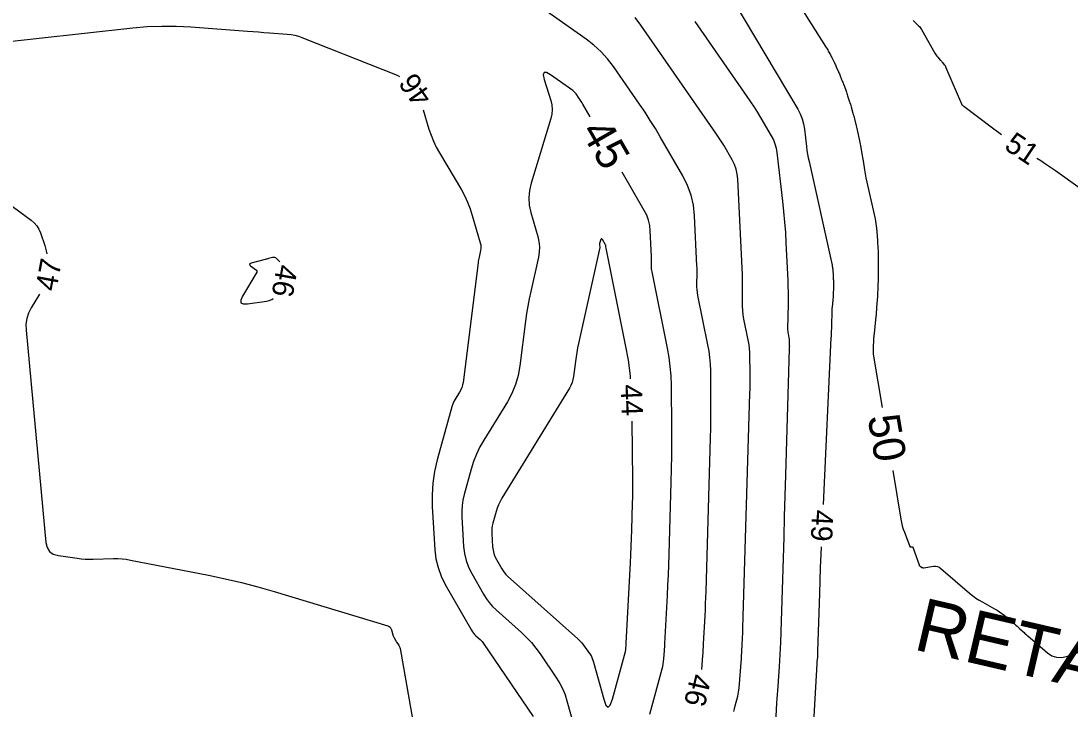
# Model space of a CAD drawing. Extents: x 2384780 to 2405861, y 547869 to 573706.
# Drawn here: x 2389798.2 to 2389896.7, y 552229.8 to 552294.5 of the extents above; entities that cross this region are included whole.
import ezdxf

# ---------------------------------------------------------------- set-up
doc = ezdxf.new("R2010")
doc.units = 0
for name, color, linetype in [('Old_Level_5', 7, 'Continuous'), ('Old_Level_60', 7, 'Continuous'), ('Old_Level_61', 7, 'Continuous')]:
    doc.layers.add(name, color=color, linetype=linetype)

msp = doc.modelspace()

# ---------------------------------------------------------------- linework, layer by layer
at = {"layer": 'Old_Level_60'}
for points in [[(2389864.09275, 552298.139), (2389871.15225, 552286.21825), (2389871.3855, 552285.774), (2389871.5685, 552285.313), (2389871.70175, 552284.835), (2389871.78475, 552284.34025), (2389871.975, 552282.6965), (2389872.02025, 552282.345), (2389872.0745, 552281.995), (2389872.138, 552281.6465), (2389872.21025, 552281.29975), (2389874.3815, 552271.5345), (2389874.39925, 552271.44775), (2389874.41425, 552271.3605), (2389874.42625, 552271.27275), (2389874.43525, 552271.1845), (2389874.45975, 552270.89575), (2389874.46475, 552270.83375), (2389874.46925, 552270.77175), (2389874.473, 552270.71), (2389874.476, 552270.64775), (2389874.492, 552270.299), (2389874.495, 552270.22425), (2389874.49725, 552270.14925), (2389874.49875, 552270.0745), (2389874.49975, 552269.99975), (2389874.502, 552269.643), (2389874.50225, 552269.5665), (2389874.5015, 552269.49), (2389874.50025, 552269.41375), (2389874.49825, 552269.33725), (2389874.486, 552268.95425), (2389874.483, 552268.87225), (2389874.47925, 552268.79025), (2389874.47475, 552268.70825), (2389874.46925, 552268.6265), (2389874.441, 552268.21975), (2389874.4345, 552268.13275), (2389874.42725, 552268.0455), (2389874.419, 552267.9585), (2389874.41025, 552267.87175), (2389874.364, 552267.437), (2389874.355, 552267.34375), (2389874.34825, 552267.2505), (2389874.343, 552267.157), (2389874.34, 552267.0635), (2389874.293, 552264.932), (2389874.29225, 552264.9105), (2389874.29075, 552264.889), (2389874.28875, 552264.86775), (2389874.28625, 552264.8465), (2389874.27675, 552264.77675), (2389874.275, 552264.762), (2389874.2735, 552264.747), (2389874.27225, 552264.732), (2389874.2715, 552264.717), (2389873.539, 552249.05)], [(2389862.13525, 552233.51325), (2389862.2345, 552234.81225), (2389862.25475, 552235.0915), (2389862.2735, 552235.37075), (2389862.29025, 552235.65), (2389862.3055, 552235.9295), (2389862.44, 552238.579), (2389862.46725, 552239.14675), (2389862.4915, 552239.71475), (2389862.513, 552240.28275), (2389862.53125, 552240.85075), (2389862.9575, 552255.305), (2389862.97925, 552256.1765), (2389862.9925, 552257.04825), (2389862.99725, 552257.92), (2389862.994, 552258.79175), (2389862.96925, 552261.6395), (2389862.9495, 552262.24825), (2389862.90075, 552262.854), (2389862.823, 552263.45675), (2389862.71625, 552264.0565), (2389861.7755, 552268.69725), (2389861.7275, 552268.97175), (2389861.6945, 552269.24775), (2389861.67675, 552269.525), (2389861.67425, 552269.8035), (2389861.69025, 552270.716), (2389861.692, 552270.91175), (2389861.69075, 552271.107), (2389861.68625, 552271.3025), (2389861.6785, 552271.498), (2389861.455, 552276.1885), (2389861.35025, 552277.17675), (2389861.13175, 552278.13175), (2389860.79925, 552279.0535), (2389860.353, 552279.9415), (2389858.23425, 552283.61175), (2389857.77225, 552284.39325), (2389857.29425, 552285.1645), (2389856.80025, 552285.9255), (2389856.29025, 552286.6765), (2389853.83125, 552290.21725), (2389853.27575, 552290.9475), (2389852.66325, 552291.621), (2389851.99325, 552292.23775), (2389851.26625, 552292.7975), (2389846.50775, 552296.14375)], [(2389790.45725, 552291.8625), (2389808.65675, 552293.86375), (2389810.01775, 552293.982), (2389811.38, 552294.03725), (2389812.743, 552294.02925), (2389814.1075, 552293.95875), (2389819.45225, 552293.5585), (2389819.9645, 552293.52025), (2389820.47675, 552293.48175), (2389820.989, 552293.4435), (2389821.50125, 552293.40525), (2389823.17475, 552293.27975), (2389823.53025, 552293.23975), (2389823.87975, 552293.17325), (2389824.223, 552293.0805), (2389824.5605, 552292.96125), (2389833.49525, 552289.4195), (2389833.7315, 552289.29675)], [(2389865.1445, 552229.55575), (2389865.19575, 552229.83425), (2389865.26275, 552230.1105), (2389865.50825, 552231.00825), (2389865.556, 552231.20125), (2389865.59475, 552231.39625), (2389865.62375, 552231.5925), (2389865.64375, 552231.7905), (2389865.85375, 552234.541), (2389865.8745, 552234.82725), (2389865.89375, 552235.114), (2389865.911, 552235.40075), (2389865.9265, 552235.6875), (2389865.974, 552236.6245), (2389865.98375, 552236.82525), (2389865.99225, 552237.02625), (2389866, 552237.227), (2389866.00625, 552237.428), (2389866.65675, 552259.46975), (2389866.66875, 552259.95875), (2389866.67625, 552260.4475), (2389866.679, 552260.93675), (2389866.677, 552261.42575), (2389866.66325, 552263.02325), (2389866.652, 552263.36475), (2389866.62475, 552263.7045), (2389866.581, 552264.04275), (2389866.52125, 552264.379), (2389866.09625, 552266.47575), (2389866.025, 552266.88375), (2389865.976, 552267.294), (2389865.94975, 552267.706), (2389865.94575, 552268.12), (2389865.9695, 552269.47625), (2389865.97225, 552269.767), (2389865.97025, 552270.0575), (2389865.96375, 552270.34775), (2389865.95225, 552270.63825), (2389865.52425, 552279.6225), (2389865.47325, 552280.10175), (2389865.36725, 552280.565), (2389865.20625, 552281.01175), (2389864.98975, 552281.4425), (2389864.193, 552282.823), (2389864.01925, 552283.11675), (2389863.83925, 552283.407), (2389863.6535, 552283.69325), (2389863.46175, 552283.9755), (2389856.4145, 552294.12325), (2389855.8605, 552294.85175)], [(2389861.47975, 552294.4555), (2389866.38075, 552287.39825), (2389866.71725, 552286.904), (2389867.045, 552286.40375), (2389867.36325, 552285.898), (2389867.67275, 552285.38625), (2389868.6685, 552283.70475), (2389868.86125, 552283.3375), (2389869.0125, 552282.9565), (2389869.1225, 552282.56125), (2389869.19125, 552282.15225), (2389869.721, 552277.57075), (2389869.82625, 552276.5885), (2389869.915, 552275.6045), (2389869.98675, 552274.6195), (2389870.04225, 552273.633), (2389870.21, 552270.10875), (2389870.23175, 552269.55825), (2389870.2445, 552269.00775), (2389870.24825, 552268.45675), (2389870.24325, 552267.906), (2389870.20225, 552265.573), (2389870.20325, 552265.454), (2389870.21075, 552265.33575), (2389870.22475, 552265.218), (2389870.24525, 552265.101), (2389870.32275, 552264.7195), (2389870.33725, 552264.6375), (2389870.34775, 552264.555), (2389870.3545, 552264.47225), (2389870.35725, 552264.389), (2389870.3605, 552264.00975), (2389870.36075, 552263.92825), (2389870.3605, 552263.847), (2389870.35925, 552263.76575), (2389870.35725, 552263.6845), (2389870.006, 552251.7865), (2389869.9485, 552249.84125), (2389869.89025, 552247.896), (2389869.83175, 552245.951), (2389869.77275, 552244.00575), (2389869.5305, 552236.06025), (2389869.50975, 552235.49425), (2389869.48275, 552234.92875), (2389869.449, 552234.3635), (2389869.4085, 552233.79875), (2389869.26575, 552231.954), (2389869.23625, 552231.5585), (2389869.2085, 552231.16325), (2389869.18275, 552230.7675), (2389869.15875, 552230.37175), (2389869.04875, 552228.4715)], [(2389881.994, 552294.55975), (2389882.105, 552294.4535), (2389882.505, 552294.0695), (2389882.5875, 552293.9845), (2389882.663, 552293.89425), (2389882.7315, 552293.79875), (2389882.7935, 552293.698), (2389884.04875, 552291.474), (2389884.1055, 552291.379), (2389884.16725, 552291.28725), (2389884.2335, 552291.199), (2389884.30425, 552291.114), (2389884.5435, 552290.8415), (2389884.59475, 552290.783), (2389884.64575, 552290.7245), (2389884.6965, 552290.6655), (2389884.74725, 552290.60675), (2389884.92675, 552290.397), (2389884.96325, 552290.35075), (2389884.996, 552290.30225), (2389885.02475, 552290.2515), (2389885.05, 552290.19825), (2389886.53225, 552286.71725), (2389886.5465, 552286.68825), (2389886.564, 552286.66175), (2389886.58425, 552286.63725), (2389886.60775, 552286.615), (2389886.689, 552286.546), (2389886.70675, 552286.5315), (2389886.7245, 552286.51725), (2389886.7425, 552286.503), (2389886.7605, 552286.48925), (2389889.4555, 552284.46875), (2389890.03625, 552284.0405), (2389890.30175, 552283.85075)], [(2389835.93575, 552286.14925), (2389836.49, 552284.34675), (2389836.68725, 552283.76575), (2389836.9175, 552283.1995), (2389837.18075, 552282.64775), (2389837.477, 552282.11075), (2389839.536, 552278.622), (2389839.85075, 552278.04875), (2389840.12775, 552277.459), (2389840.36675, 552276.853), (2389840.568, 552276.23075), (2389841.3125, 552273.657), (2389841.354, 552273.4725), (2389841.37175, 552273.287), (2389841.3655, 552273.101), (2389841.33575, 552272.914), (2389841.1995, 552272.3025), (2389841.17175, 552272.17125), (2389841.14725, 552272.03925), (2389841.12575, 552271.907), (2389841.1075, 552271.774), (2389839.69375, 552260.52625), (2389839.6495, 552260.279), (2389839.58, 552260.04075), (2389839.4855, 552259.81125), (2389839.3655, 552259.59075), (2389838.93275, 552258.88475), (2389838.84575, 552258.73075), (2389838.77, 552258.57225), (2389838.7055, 552258.4085), (2389838.65275, 552258.24), (2389837.26675, 552253.22475), (2389837.01525, 552252.14525), (2389836.8545, 552251.05625), (2389836.78475, 552249.95775), (2389836.80575, 552248.8495), (2389837.04825, 552244.785), (2389837.14775, 552243.9285), (2389837.343, 552243.1), (2389837.63325, 552242.30025), (2389838.019, 552241.52875), (2389840.48575, 552237.21925), (2389840.57525, 552237.07625), (2389840.6755, 552236.94175), (2389840.786, 552236.81575), (2389840.90725, 552236.6985), (2389841.3205, 552236.32875), (2389841.40625, 552236.247), (2389841.4865, 552236.16075), (2389841.56125, 552236.0695), (2389841.63025, 552235.97325), (2389846.2715, 552229.0905)], [(2389893.623, 552281.622), (2389893.984, 552281.3845), (2389894.447, 552281.077), (2389894.90675, 552280.765), (2389895.3635, 552280.4485), (2389895.81725, 552280.1275), (2389901.3515, 552276.172)], [(2389795.7555, 552278.22425), (2389799.1045, 552275.785), (2389799.39275, 552275.54075), (2389799.63425, 552275.262), (2389799.82875, 552274.9485), (2389799.97625, 552274.60075), (2389800.38175, 552273.408), (2389800.461, 552273.15075), (2389800.52475, 552272.89025), (2389800.573, 552272.6265), (2389800.576, 552272.60175)], [(2389855.44475, 552260.85875), (2389855.4215, 552261.14975), (2389855.2335, 552262.60625), (2389854.9755, 552264.05525), (2389853.13375, 552273.14025), (2389853.1325, 552273.14775), (2389853.13175, 552273.15525), (2389853.13125, 552273.163), (2389853.131, 552273.17075), (2389853.1315, 552273.19575), (2389853.1315, 552273.201), (2389853.1315, 552273.2065), (2389853.1315, 552273.21175), (2389853.13125, 552273.21725), (2389853.125, 552273.346), (2389853.12225, 552273.37325), (2389853.11625, 552273.3995), (2389853.107, 552273.42475), (2389853.09475, 552273.44925), (2389852.794, 552273.97), (2389852.7475, 552274.033), (2389852.70575, 552274.051), (2389852.66925, 552274.024), (2389852.638, 552273.95225), (2389852.526, 552273.58625), (2389852.51725, 552273.5495), (2389852.51425, 552273.5125), (2389852.51675, 552273.47575), (2389852.52475, 552273.43875), (2389852.55975, 552273.318), (2389852.5655, 552273.29225), (2389852.568, 552273.26625), (2389852.567, 552273.24), (2389852.563, 552273.21375), (2389850.5535, 552264.1955), (2389850.4645, 552263.77225), (2389850.38525, 552263.34725), (2389850.31625, 552262.92075), (2389850.25725, 552262.49225), (2389850.081, 552261.08975), (2389850.02825, 552260.7945), (2389849.94525, 552260.50975), (2389849.83225, 552260.23575), (2389849.689, 552259.97225), (2389843.3515, 552249.63325), (2389843.181, 552249.332), (2389843.03275, 552249.02125), (2389842.90675, 552248.70075), (2389842.803, 552248.3705), (2389842.5005, 552247.276), (2389842.44575, 552247.04025), (2389842.4105, 552246.8025), (2389842.39525, 552246.56275), (2389842.4, 552246.321)], [(2389822.46875, 552271.85425), (2389822.19625, 552272.151), (2389822.111, 552272.22425), (2389822.01725, 552272.26775), (2389821.91475, 552272.2815), (2389821.8035, 552272.26575), (2389821.42625, 552272.1655), (2389821.3455, 552272.144), (2389821.26475, 552272.1225), (2389821.18375, 552272.101), (2389821.103, 552272.07975), (2389819.776, 552271.72725), (2389819.669, 552271.68425), (2389819.62575, 552271.6295), (2389819.64625, 552271.56275), (2389819.7305, 552271.484)], [(2389819.7305, 552271.484), (2389820.2735, 552271.0885), (2389820.2835, 552271.08), (2389820.29175, 552271.0705), (2389820.29825, 552271.05975), (2389820.3035, 552271.048), (2389820.31725, 552271.007), (2389820.32, 552270.99825), (2389820.32225, 552270.98925), (2389820.32375, 552270.98025), (2389820.325, 552270.971), (2389820.3295, 552270.92275), (2389820.32975, 552270.91275), (2389820.32825, 552270.90275), (2389820.32525, 552270.8935), (2389820.32075, 552270.88425), (2389818.96875, 552268.6335), (2389818.804, 552268.26375), (2389818.829, 552268.01975), (2389819.04375, 552267.9015), (2389819.44825, 552267.9085), (2389821.22675, 552268.15775), (2389821.4895, 552268.2195), (2389821.7255, 552268.32725), (2389821.855, 552268.42225)], [(2389799.87775, 552268.82475), (2389799.10925, 552267.5455), (2389798.85875, 552267.046), (2389798.69475, 552266.52675), (2389798.61775, 552265.98775), (2389798.6275, 552265.429), (2389800.493, 552245.46575), (2389800.6045, 552244.98375), (2389800.83725, 552244.61725), (2389801.19175, 552244.36675), (2389801.668, 552244.232), (2389803.42225, 552243.981), (2389803.79875, 552243.93525), (2389804.176, 552243.90575), (2389804.554, 552243.89275), (2389804.93325, 552243.89575), (2389806.83525, 552243.9515), (2389807.24175, 552243.95225), (2389807.6465, 552243.93025), (2389808.0495, 552243.8855), (2389808.4505, 552243.81825), (2389815.7665, 552242.38175), (2389817.32925, 552242.05475), (2389818.8825, 552241.689), (2389820.42625, 552241.28475), (2389821.9605, 552240.84175), (2389832.6285, 552237.618), (2389832.75175, 552237.565), (2389832.85, 552237.488), (2389832.9235, 552237.387), (2389832.97225, 552237.26225), (2389833.10325, 552236.7685), (2389833.12475, 552236.69675), (2389833.151, 552236.627), (2389833.1815, 552236.559), (2389833.2165, 552236.49275), (2389833.3385, 552236.28), (2389833.365, 552236.2345), (2389833.39225, 552236.18975), (2389833.4205, 552236.14525), (2389833.4495, 552236.1015), (2389833.65675, 552235.794), (2389833.6975, 552235.7265), (2389833.73025, 552235.656), (2389833.7555, 552235.58225), (2389833.773, 552235.5055), (2389836.44125, 552220.2835)], [(2389842.4, 552246.321), (2389842.476, 552245.045), (2389842.512, 552244.736), (2389842.58225, 552244.43725), (2389842.687, 552244.14875), (2389842.82625, 552243.8705), (2389843.33675, 552242.97825), (2389843.453, 552242.79275), (2389843.583, 552242.61825), (2389843.72675, 552242.45475), (2389843.884, 552242.30225), (2389850.4835, 552236.39775), (2389850.675, 552236.2155), (2389850.854, 552236.0225), (2389851.02075, 552235.81875), (2389851.17525, 552235.60425), (2389851.65975, 552234.886), (2389851.7565, 552234.729), (2389851.83975, 552234.5655), (2389851.90925, 552234.39575), (2389851.96475, 552234.22), (2389852.91575, 552230.7295), (2389853.1195, 552230.1685), (2389853.3235, 552229.98125), (2389853.52775, 552230.16825), (2389853.732, 552230.729), (2389854.9535, 552235.198), (2389854.97275, 552235.2755), (2389854.98825, 552235.3535), (2389855, 552235.43225), (2389855.008, 552235.51175), (2389855.02775, 552235.77225), (2389855.032, 552235.82825), (2389855.0355, 552235.884), (2389855.039, 552235.94), (2389855.042, 552235.996), (2389855.4255, 552243.545), (2389855.46275, 552244.31825), (2389855.49575, 552245.0915), (2389855.52475, 552245.86475), (2389855.5495, 552246.6385), (2389855.62425, 552249.16575), (2389855.6375, 552249.7075), (2389855.64575, 552250.249), (2389855.64875, 552250.79075), (2389855.64675, 552251.3325), (2389855.59875, 552256.86325)], [(2389873.35325, 552245.05425), (2389873.3205, 552244.323), (2389873.271, 552243.108), (2389873.2265, 552241.89275), (2389873.187, 552240.67725), (2389873.0215, 552235.24475), (2389873.017, 552235.1245), (2389873.01125, 552235.0045), (2389873.004, 552234.88475), (2389872.9955, 552234.765), (2389872.96525, 552234.3735), (2389872.959, 552234.28975), (2389872.953, 552234.20575), (2389872.94775, 552234.122), (2389872.9425, 552234.038), (2389872.46675, 552225.8195)]]:
    msp.add_lwpolyline(points, dxfattribs=at)
at = {"layer": 'Old_Level_61'}
for points in [[(2389866.9635, 552302.88975), (2389873.77, 552292.12525), (2389873.83675, 552292.0175), (2389873.90175, 552291.90875), (2389873.9645, 552291.79875), (2389874.0255, 552291.68775), (2389874.22125, 552291.323), (2389874.26275, 552291.24475), (2389874.30375, 552291.166), (2389874.344, 552291.087), (2389874.38325, 552291.0075), (2389874.59925, 552290.56775), (2389874.645, 552290.47325), (2389874.68975, 552290.3785), (2389874.734, 552290.28325), (2389874.777, 552290.1875), (2389874.97825, 552289.7365), (2389875.021, 552289.6395), (2389875.06275, 552289.54225), (2389875.1035, 552289.44475), (2389875.1435, 552289.34675), (2389875.33925, 552288.86025), (2389875.38075, 552288.756), (2389875.42125, 552288.65125), (2389875.46075, 552288.546), (2389875.4995, 552288.4405), (2389875.687, 552287.922), (2389875.72675, 552287.8105), (2389875.7655, 552287.699), (2389875.80325, 552287.587), (2389875.84, 552287.47475), (2389876.02, 552286.91725), (2389876.058, 552286.7975), (2389876.095, 552286.6775), (2389876.131, 552286.55725), (2389876.166, 552286.43675), (2389876.337, 552285.83575), (2389876.37325, 552285.70675), (2389876.40825, 552285.57775), (2389876.44225, 552285.44825), (2389876.47525, 552285.31825), (2389876.63725, 552284.6675), (2389876.67125, 552284.528), (2389876.7045, 552284.38825), (2389876.73625, 552284.248), (2389876.767, 552284.10775), (2389876.919, 552283.39975), (2389876.951, 552283.248), (2389876.98175, 552283.096), (2389877.0115, 552282.94375), (2389877.04, 552282.79125), (2389877.1815, 552282.017), (2389877.21125, 552281.851), (2389877.23975, 552281.685), (2389877.26675, 552281.5185), (2389877.29275, 552281.35175), (2389877.4215, 552280.50125), (2389877.45075, 552280.31925), (2389877.483, 552280.138), (2389877.51825, 552279.957), (2389877.55675, 552279.77675), (2389878.41575, 552275.91375), (2389878.4605, 552275.695), (2389878.498, 552275.47525), (2389878.528, 552275.2545), (2389878.55075, 552275.03225), (2389878.61275, 552274.30525), (2389878.6255, 552274.14925), (2389878.63625, 552273.99325), (2389878.64575, 552273.83725), (2389878.65375, 552273.681), (2389878.69375, 552272.8025), (2389878.70125, 552272.614), (2389878.70725, 552272.42575), (2389878.71125, 552272.23725), (2389878.71325, 552272.04875), (2389878.71925, 552271.15075), (2389878.7195, 552270.95825), (2389878.718, 552270.76575), (2389878.71475, 552270.57325), (2389878.7095, 552270.381)], [(2389851.6445, 552285.494), (2389850.96125, 552286.6775), (2389850.87975, 552286.81525), (2389850.7955, 552286.9515), (2389850.70825, 552287.08575), (2389850.61825, 552287.2185), (2389850.3195, 552287.6485), (2389850.252, 552287.73725), (2389850.1775, 552287.819), (2389850.09625, 552287.894), (2389850.00775, 552287.962), (2389847.90175, 552289.443), (2389847.52725, 552289.65475), (2389847.30675, 552289.6555), (2389847.23975, 552289.44525), (2389847.3265, 552289.02375), (2389847.94325, 552287.03925), (2389848.0425, 552286.614), (2389848.07625, 552286.1885), (2389848.04425, 552285.76275), (2389847.94675, 552285.337), (2389846.08575, 552279.2585), (2389845.9265, 552278.5705), (2389845.86975, 552277.8815), (2389845.91575, 552277.192), (2389846.06425, 552276.5015), (2389846.717, 552274.24475), (2389846.82575, 552273.76), (2389846.87225, 552273.2735), (2389846.85625, 552272.785), (2389846.778, 552272.29475), (2389846.0605, 552269.07525), (2389845.915, 552268.384), (2389845.786, 552267.69), (2389845.67325, 552266.993), (2389845.57675, 552266.293), (2389845.04575, 552262.067), (2389844.8865, 552261.1775), (2389844.6365, 552260.3195), (2389844.29575, 552259.49375), (2389843.864, 552258.6995), (2389841.65975, 552255.1035), (2389841.288, 552254.447), (2389840.96475, 552253.769), (2389840.69, 552253.07025), (2389840.464, 552252.35025), (2389839.8045, 552249.96375), (2389839.68475, 552249.45025), (2389839.60825, 552248.932), (2389839.575, 552248.40925), (2389839.585, 552247.882)], [(2389857.2495, 552229.33025), (2389858.4085, 552233.56975), (2389858.466, 552233.802), (2389858.5125, 552234.0365), (2389858.5475, 552234.27275), (2389858.5715, 552234.511), (2389858.631, 552235.29225), (2389858.64325, 552235.45975), (2389858.6545, 552235.6275), (2389858.66475, 552235.795), (2389858.67375, 552235.96275), (2389858.90275, 552240.47075), (2389858.94925, 552241.43675), (2389858.9905, 552242.40325), (2389859.02675, 552243.36975), (2389859.05775, 552244.3365), (2389859.2585, 552251.14025), (2389859.2895, 552252.3945), (2389859.30875, 552253.64875), (2389859.31575, 552254.90325), (2389859.31075, 552256.15775), (2389859.27525, 552260.256), (2389859.24675, 552261.132), (2389859.17675, 552262.0035), (2389859.06475, 552262.87075), (2389858.91125, 552263.73375), (2389857.45475, 552270.91875), (2389857.43, 552271.05975), (2389857.413, 552271.2015), (2389857.404, 552271.344), (2389857.40275, 552271.48725), (2389857.411, 552271.956), (2389857.41175, 552272.05625), (2389857.41125, 552272.15675), (2389857.40875, 552272.25725), (2389857.40475, 552272.3575), (2389857.29, 552274.76725), (2389857.23625, 552275.275), (2389857.124, 552275.76575), (2389856.95325, 552276.239), (2389856.724, 552276.69525), (2389854.64425, 552280.29775)], [(2389878.7095, 552270.381), (2389878.67875, 552269.41675), (2389878.67125, 552269.21025), (2389878.66175, 552269.00375), (2389878.65025, 552268.79725), (2389878.637, 552268.591), (2389878.56525, 552267.567), (2389878.549, 552267.34775), (2389878.5305, 552267.1285), (2389878.51025, 552266.9095), (2389878.488, 552266.6905), (2389878.325, 552265.1575), (2389878.3235, 552265.14225), (2389878.3225, 552265.12675), (2389878.3215, 552265.1115), (2389878.321, 552265.096), (2389878.32, 552265.04575), (2389878.3195, 552265.035), (2389878.319, 552265.02425), (2389878.318, 552265.0135), (2389878.3165, 552265.00275), (2389878.28675, 552264.78075), (2389878.281, 552264.733), (2389878.276, 552264.6855), (2389878.27225, 552264.6375), (2389878.2695, 552264.58975), (2389878.2295, 552263.7325), (2389878.22575, 552263.549), (2389878.23175, 552263.366), (2389878.2475, 552263.18375), (2389878.273, 552263.00225), (2389879.0835, 552258.159)], [(2389880.074, 552252.24125), (2389880.84125, 552247.6575), (2389880.9015, 552247.34425), (2389880.977, 552247.03475), (2389881.06775, 552246.7295), (2389881.17325, 552246.42825), (2389881.676, 552245.10025), (2389881.69175, 552245.071), (2389881.7135, 552245.05175), (2389881.74075, 552245.04225), (2389881.774, 552245.04275), (2389881.89175, 552245.06075), (2389881.91475, 552245.061), (2389881.93375, 552245.0545), (2389881.94875, 552245.04075), (2389881.9595, 552245.02025), (2389882.55425, 552243.36025), (2389882.57675, 552243.3115), (2389882.6065, 552243.26925), (2389882.644, 552243.2335), (2389882.689, 552243.20425), (2389882.8485, 552243.1195), (2389882.88325, 552243.1045), (2389882.919, 552243.095), (2389882.95575, 552243.09175), (2389882.9935, 552243.09425), (2389883.90575, 552243.22575), (2389884.0955, 552243.23425), (2389884.274, 552243.20375), (2389884.44075, 552243.13375), (2389884.59625, 552243.0245), (2389887.284, 552240.71275), (2389887.582, 552240.46975), (2389887.89175, 552240.24325), (2389888.21325, 552240.03375), (2389888.546, 552239.841), (2389889.6525, 552239.2385), (2389889.88575, 552239.10375), (2389890.111, 552238.95775), (2389890.32875, 552238.80025), (2389890.5385, 552238.6315), (2389891.518, 552237.8015), (2389891.64475, 552237.69275), (2389891.77025, 552237.58275), (2389891.89425, 552237.47125), (2389892.017, 552237.35825), (2389892.41625, 552236.9865), (2389892.50225, 552236.9075), (2389892.589, 552236.82925), (2389892.677, 552236.75225), (2389892.7655, 552236.67625), (2389894.6315, 552235.09525), (2389895.04325, 552234.82), (2389895.47925, 552234.67175), (2389895.939, 552234.6505), (2389896.423, 552234.75625), (2389899.20625, 552235.70625)], [(2389839.585, 552247.882), (2389839.751, 552245.09975), (2389839.8295, 552244.426), (2389839.98275, 552243.77475), (2389840.21125, 552243.14575), (2389840.5145, 552242.539), (2389841.62775, 552240.594), (2389841.88125, 552240.18925), (2389842.16475, 552239.80875), (2389842.47775, 552239.45225), (2389842.82075, 552239.12), (2389845.178, 552237.011), (2389845.66725, 552236.54525), (2389846.125, 552236.05225), (2389846.55125, 552235.5315), (2389846.946, 552234.98325), (2389848.4905, 552232.6925), (2389848.79975, 552232.19175), (2389849.065, 552231.6705), (2389849.28625, 552231.1295), (2389849.46375, 552230.56825), (2389850.13075, 552228.12)]]:
    msp.add_lwpolyline(points, dxfattribs=at)

# ---------------------------------------------------------------- texts
at = {"layer": 'Old_Level_5'}
msp.add_text('RETAIN', height=5, rotation=346.9105667, dxfattribs=at).set_placement((2389881.90225, 552235.437))
at = {"layer": 'Old_Level_60'}
for s, rotation, p in [('46', 125.005875, (2389836.88525, 552287.36775)), ('51', 326.1347306, (2389890.45325, 552282.52225)), ('47', 79.5264722, (2389801.45875, 552269.01925)), ('46', 259.8583333, (2389822.2195, 552271.6965)), ('44', 272.2066917, (2389854.50975, 552260.3035)), ('49', 267.3373361, (2389872.5155, 552248.57725)), ('46', 256.9361111, (2389861.11775, 552233.22125))]:
    msp.add_text(s, height=2, rotation=rotation, dxfattribs=at).set_placement(p)
at = {"layer": 'Old_Level_61'}
for s, rotation, p in [('45', 299.9979, (2389850.69375, 552284.1405)), ('50', 279.5017083, (2389877.7095, 552257.282))]:
    msp.add_text(s, height=3, rotation=rotation, dxfattribs=at).set_placement(p)

doc.saveas('drawing.dxf')
